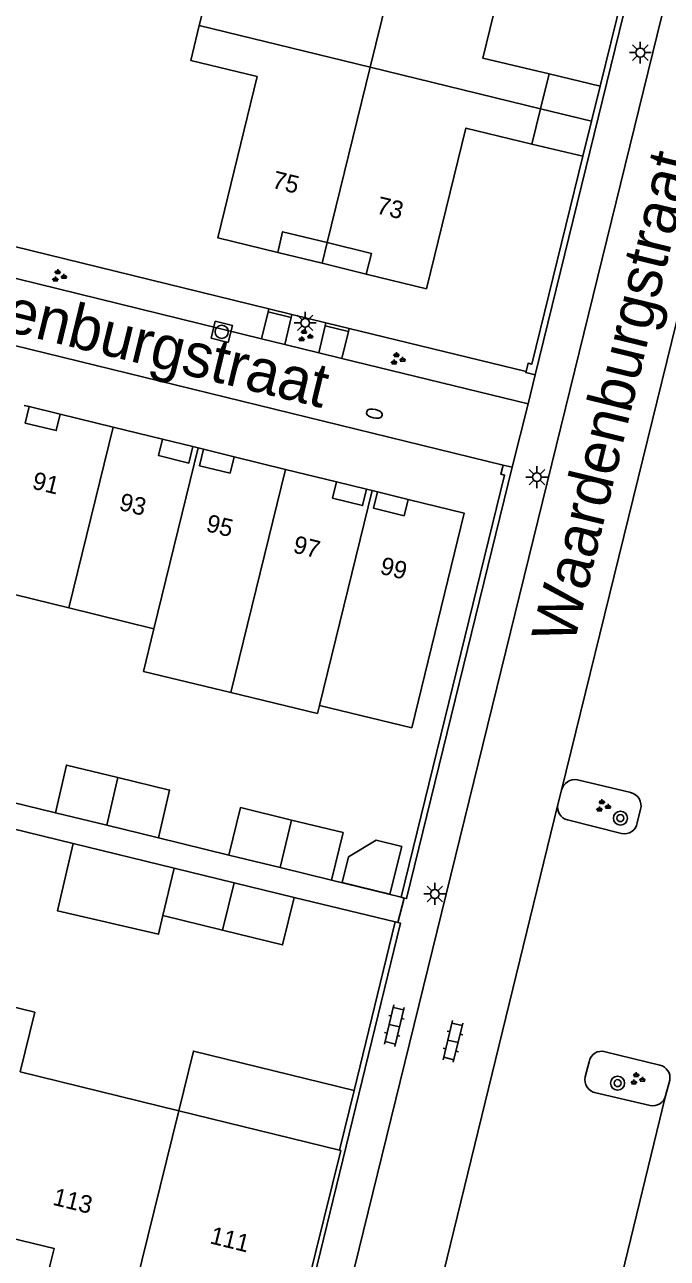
# Model space of a CAD drawing. Extents: x 125000 to 129004, y 397500 to 399008.
# Drawn here: x 127794.2 to 127830.8, y 398032.3 to 398102.6 of the extents above; entities that cross this region are included whole.
import ezdxf

# ---------------------------------------------------------------- set-up
doc = ezdxf.new("R2010")
doc.units = 0
for name, color, linetype in [('gg-afsc-erfafscheiding', 7, 'Continuous'), ('gg-afsc-hekwerk', 7, 'Continuous'), ('gg-afsc-muur', 7, 'Continuous'), ('gg-anno-huisnummerreeks BGT', 7, 'Continuous'), ('gg-anno-openbare ruimte label', 7, 'Continuous'), ('gg-bbg-bijgebouw', 7, 'Continuous'), ('gg-bbg-gedigitaliseerde bebouwing', 7, 'Continuous'), ('gg-bbg-gedigitaliseerde bijgebouw', 7, 'Continuous'), ('gg-bbg-hoofdgebouw', 7, 'Continuous'), ('gg-bbg-luifel en loopbrug', 7, 'Continuous'), ('gg-bbg-onder overbouw', 7, 'Continuous'), ('gg-bbg-pand overbouw', 7, 'Continuous'), ('gg-bbg-tussenscheiding', 7, 'Continuous'), ('gg-bbg-tussenscheiding niveau 01', 7, 'Continuous'), ('gg-knt-verharding', 7, 'Continuous'), ('gg-knt-verharding nz', 7, 'Continuous'), ('gt-grn-groengrens', 7, 'Continuous'), ('gt-grn-weggrens', 7, 'Continuous'), ('gt-symb-boom', 7, 'Continuous'), ('gt-symb-brandkraan', 7, 'Continuous'), ('gt-symb-groenvak', 7, 'Continuous'), ('gt-symb-klinker verharding', 7, 'Continuous'), ('gt-symb-lichtmast', 7, 'Continuous'), ('gt-symb-rioolschacht', 7, 'Continuous')]:
    doc.layers.add(name, color=color, linetype=linetype)

# ---------------------------------------------------------------- blocks, each defined once
blk = doc.blocks.new('gt0-BOOM')
at = {"layer": 'gt-symb-boom'}
for radius in [0.4, 0.2]:
    blk.add_circle((0, 0), radius, dxfattribs=at)
blk = doc.blocks.new('gt0-GRVAK')
at = {"layer": 'gt-symb-groenvak'}
for p, q in [((-0.11, 0.189), (-0.228, 0.24)), ((-0.182, 0.153), (0.088, 0.153)), ((-0.091, 0.211), (-0.156, 0.322)), ((-0.047, 0.214), (-0.047, 0.393)), ((-0.004, 0.211), (0.061, 0.322)), ((0.015, 0.189), (0.133, 0.24)), ((0.262, -0.052), (0.197, 0.059)), ((0.305, -0.049), (0.305, 0.13)), ((0.349, -0.052), (0.414, 0.059)), ((-0.245, -0.228), (-0.363, -0.177)), ((-0.318, -0.264), (-0.047, -0.264)), ((-0.226, -0.206), (-0.291, -0.095)), ((-0.183, -0.203), (-0.183, -0.024)), ((-0.139, -0.206), (-0.074, -0.095)), ((-0.12, -0.228), (-0.002, -0.177)), ((0.243, -0.074), (0.125, -0.023)), ((0.17, -0.11), (0.441, -0.11)), ((0.368, -0.074), (0.486, -0.023))]:
    blk.add_line(p, q, dxfattribs=at)
blk = doc.blocks.new('gt0-LMAST')
at = {"layer": 'gt-symb-lichtmast'}
for p, q in [((-0.182, 0.173), (-0.447, 0.438)), ((-0.005, 0.246), (-0.005, 0.621)), ((0.172, 0.173), (0.437, 0.438)), ((-0.255, -0.004), (-0.63, -0.004)), ((-0.182, -0.181), (-0.447, -0.446)), ((-0.005, -0.254), (-0.005, -0.629)), ((0.437, -0.446), (0.172, -0.181)), ((0.245, -0.004), (0.62, -0.004))]:
    blk.add_line(p, q, dxfattribs=at)
blk.add_circle((-0.005, -0.004), 0.25, dxfattribs=at)
blk = doc.blocks.new('gt0-BR')
at = {"layer": 'gt-symb-brandkraan'}
for centre, radius, start, end in [((-0.244, 0), 0.206, 107.56694, 252.43307), ((0.599, -2.664), 3, 106.89205, 107.56694), ((0, -0.691), 0.938, 73.10799, 106.89205), ((-0.599, -2.664), 3, 72.43309, 73.10799), ((0.244, 0), 0.206, 287.56695, 72.43309), ((0.599, 2.664), 3, 252.43307, 253.10797), ((0, 0.691), 0.938, 253.10797, 286.89206), ((-0.599, 2.664), 3, 286.89206, 287.56695)]:
    blk.add_arc(centre, radius, start, end, dxfattribs=at)
blk = doc.blocks.new('gt0-KL1')
at = {"layer": 'gt-symb-klinker verharding'}
for p, q in [((-1.15, 0.3), (1.15, 0.3)), ((-1, -0.3), (-1, 0.3)), ((-0.5, 0.3), (-0.5, 0.45)), ((0, -0.3), (0, 0.3)), ((0.5, 0.3), (0.5, 0.45)), ((1, -0.3), (1, 0.3)), ((-1.15, -0.3), (1.15, -0.3)), ((-0.5, -0.45), (-0.5, -0.3)), ((0.5, -0.45), (0.5, -0.3))]:
    blk.add_line(p, q, dxfattribs=at)
blk = doc.blocks.new('gt0-RS')
at = {"layer": 'gt-symb-rioolschacht'}
blk.add_lwpolyline([(-0.5, -0.5), (0.5, -0.5), (0.5, 0.5), (-0.5, 0.5)], close=True, dxfattribs=at)
blk.add_circle((0, 0), 0.375, dxfattribs=at)

msp = doc.modelspace()

# ---------------------------------------------------------------- linework, layer by layer
at = {"layer": 'gg-afsc-erfafscheiding'}
for p, q in [((127795.92, 398057.692), (127791.875, 398058.682)), ((127791.489, 398057.272), (127796.944, 398055.941)), ((127805.799, 398055.276), (127801.79, 398056.257)), ((127815.62, 398052.873), (127811.653, 398053.853)), ((127809.526, 398052.871), (127815.271, 398051.473))]:
    msp.add_line(p, q, dxfattribs=at)
at = {"layer": 'gg-afsc-hekwerk'}
for p, q in [((127808.081, 398086.414), (127784.638, 398092.14)), ((127809.396, 398086.093), (127808.081, 398086.414)), ((127811.336, 398085.619), (127809.396, 398086.093)), ((127812.659, 398085.296), (127811.336, 398085.619)), ((127822.73, 398082.836), (127812.659, 398085.296)), ((127815.785, 398052.833), (127815.436, 398051.433))]:
    msp.add_line(p, q, dxfattribs=at)
at = {"layer": 'gg-afsc-muur'}
for p, q in [((127823.242, 398082.653), (127830.282, 398111.332)), ((127829.2, 398108.269), (127826.948, 398099.094)), ((127821.422, 398077.508), (127821.947, 398077.38)), ((127815.785, 398052.833), (127815.62, 398052.873)), ((127815.271, 398051.473), (127812.933, 398041.872)), ((127815.436, 398051.433), (127815.271, 398051.473))]:
    msp.add_line(p, q, dxfattribs=at)
for points in [[(127825.968, 398095.102), (127823.06, 398083.254), (127822.846, 398083.307), (127822.73, 398082.836)], [(127823.242, 398082.653), (127822.717, 398082.782), (127822.73, 398082.836)], [(127815.62, 398052.873), (127821.508, 398076.932), (127821.294, 398076.984), (127821.422, 398077.508)], [(127821.947, 398077.38), (127815.931, 398052.797), (127815.785, 398052.833)], [(127815.436, 398051.433), (127815.582, 398051.397), (127808.652, 398022.934)]]:
    msp.add_lwpolyline(points, dxfattribs=at)
at = {"layer": 'gg-bbg-bijgebouw'}
for p, q in [((127798.853, 398056.975), (127795.92, 398057.692)), ((127801.79, 398056.257), (127798.853, 398056.975)), ((127805.799, 398055.276), (127808.718, 398054.566)), ((127802.036, 398051.839), (127802.694, 398054.538)), ((127802.694, 398054.538), (127806.106, 398053.706)), ((127808.718, 398054.566), (127811.653, 398053.853)), ((127806.106, 398053.706), (127809.526, 398052.871)), ((127805.447, 398051), (127802.036, 398051.839))]:
    msp.add_line(p, q, dxfattribs=at)
for points in [[(127795.92, 398057.692), (127796.552, 398060.412), (127799.486, 398059.698)], [(127799.486, 398059.698), (127802.423, 398058.983), (127801.79, 398056.257)], [(127809.379, 398057.278), (127806.458, 398057.988), (127805.799, 398055.276)], [(127811.653, 398053.853), (127812.313, 398056.564), (127809.379, 398057.278)], [(127809.526, 398052.871), (127808.865, 398050.16), (127805.447, 398051)]]:
    msp.add_lwpolyline(points, dxfattribs=at)
at = {"layer": 'gg-bbg-gedigitaliseerde bebouwing'}
for p, q in [((127805.908, 398064.55), (127810.85, 398063.356)), ((127810.85, 398063.356), (127810.96, 398063.81))]:
    msp.add_line(p, q, dxfattribs=at)
msp.add_lwpolyline([(127801.53, 398068.179), (127800.943, 398065.749), (127805.908, 398064.55)], dxfattribs=at)
at = {"layer": 'gg-bbg-gedigitaliseerde bijgebouw'}
msp.add_line((127814.978, 398053.053), (127815.65, 398055.771), dxfattribs=at)
for points in [[(127815.65, 398055.771), (127814.194, 398056.131), (127812.62, 398055.18)], [(127814.978, 398053.053), (127812.26, 398053.724), (127812.62, 398055.18)]]:
    msp.add_lwpolyline(points, dxfattribs=at)
at = {"layer": 'gg-bbg-hoofdgebouw'}
for p, q in [((127824.042, 398099.796), (127823.555, 398097.8)), ((127823.555, 398097.8), (127823.067, 398095.803)), ((127794.138, 398080.909), (127794.438, 398080.835)), ((127799.217, 398079.664), (127796.197, 398080.404)), ((127802.026, 398078.976), (127799.217, 398079.664)), ((127803.744, 398078.558), (127804.054, 398078.481)), ((127804.054, 398078.481), (127804.365, 398078.403)), ((127806.105, 398077.977), (127809.024, 398077.262)), ((127809.024, 398077.262), (127811.942, 398076.548)), ((127813.649, 398076.13), (127813.96, 398076.054)), ((127813.96, 398076.054), (127814.272, 398075.977)), ((127796.692, 398069.364), (127791.652, 398070.599)), ((127801.53, 398068.179), (127796.692, 398069.364)), ((127793.919, 398042.92), (127802.953, 398040.71)), ((127802.953, 398040.71), (127812.105, 398038.471)), ((127812.181, 398038.452), (127809.684, 398028.323)), ((127812.105, 398038.471), (127812.181, 398038.452))]:
    msp.add_line(p, q, dxfattribs=at)
for points in [[(127814.075, 398111.933), (127810.618, 398112.812), (127808.392, 398103.627), (127804.603, 398104.541), (127804.117, 398102.553)], [(127819.1, 398110.712), (127822.514, 398109.884), (127820.266, 398100.704), (127824.042, 398099.796)], [(127804.117, 398102.553), (127803.631, 398100.562), (127807.413, 398099.645), (127805.167, 398090.463), (127808.585, 398089.623)], [(127823.067, 398095.803), (127819.303, 398096.712), (127817.054, 398087.555), (127813.634, 398088.383)], [(127816.008, 398075.552), (127819.2, 398074.77), (127816.217, 398062.532), (127810.96, 398063.81)]]:
    msp.add_lwpolyline(points, dxfattribs=at)
at = {"layer": 'gg-bbg-luifel en loopbrug'}
for p, q in [((127824.042, 398099.796), (127826.948, 398099.094)), ((127826.948, 398099.094), (127826.458, 398097.099)), ((127823.555, 398097.8), (127826.458, 398097.099)), ((127826.458, 398097.099), (127825.968, 398095.102)), ((127823.067, 398095.803), (127825.968, 398095.102)), ((127796.944, 398055.941), (127802.694, 398054.538)), ((127812.933, 398041.872), (127812.105, 398038.471))]:
    msp.add_line(p, q, dxfattribs=at)
for points in [[(127802.036, 398051.839), (127801.787, 398050.768), (127796.052, 398052.1), (127796.944, 398055.941)], [(127793.919, 398042.92), (127794.751, 398046.32), (127787.951, 398047.983), (127787.12, 398044.584)], [(127802.953, 398040.71), (127803.785, 398044.11), (127812.933, 398041.872)]]:
    msp.add_lwpolyline(points, dxfattribs=at)
at = {"layer": 'gg-bbg-onder overbouw'}
for points in [[(127811.399, 398090.184), (127808.86, 398090.804), (127808.585, 398089.623)], [(127813.634, 398088.383), (127813.923, 398089.568), (127811.399, 398090.184)], [(127796.197, 398080.404), (127795.969, 398079.472), (127794.209, 398079.903), (127794.438, 398080.835)], [(127803.744, 398078.558), (127803.515, 398077.623), (127801.798, 398078.044), (127802.026, 398078.976)], [(127806.105, 398077.977), (127805.876, 398077.045), (127804.137, 398077.471), (127804.365, 398078.403)], [(127813.649, 398076.13), (127813.421, 398075.197), (127811.714, 398075.615), (127811.942, 398076.548)], [(127816.008, 398075.552), (127815.78, 398074.619), (127814.044, 398075.045), (127814.272, 398075.977)], [(127800.166, 398030.187), (127800.276, 398030.634), (127795.596, 398031.787), (127795.859, 398032.855), (127792.787, 398033.606), (127792.414, 398032.082)]]:
    msp.add_lwpolyline(points, dxfattribs=at)
at = {"layer": 'gg-bbg-pand overbouw'}
for p, q in [((127808.585, 398089.623), (127811.109, 398089.003)), ((127811.109, 398089.003), (127813.634, 398088.383)), ((127794.438, 398080.835), (127796.197, 398080.404)), ((127802.026, 398078.976), (127803.744, 398078.558)), ((127804.365, 398078.403), (127806.105, 398077.977)), ((127811.942, 398076.548), (127813.649, 398076.13)), ((127814.272, 398075.977), (127816.008, 398075.552))]:
    msp.add_line(p, q, dxfattribs=at)
at = {"layer": 'gg-bbg-tussenscheiding'}
for p, q in [((127816.299, 398110.147), (127813.851, 398100.173)), ((127813.851, 398100.173), (127804.117, 398102.553)), ((127813.851, 398100.173), (127811.399, 398090.184)), ((127823.555, 398097.8), (127813.851, 398100.173)), ((127799.217, 398079.664), (127796.692, 398069.364)), ((127804.054, 398078.481), (127801.53, 398068.179)), ((127809.024, 398077.262), (127805.908, 398064.55)), ((127813.96, 398076.054), (127810.96, 398063.81)), ((127799.486, 398059.698), (127798.853, 398056.975)), ((127808.718, 398054.566), (127809.379, 398057.278)), ((127806.106, 398053.706), (127805.447, 398051)), ((127802.953, 398040.71), (127800.352, 398030.141))]:
    msp.add_line(p, q, dxfattribs=at)
at = {"layer": 'gg-bbg-tussenscheiding niveau 01'}
msp.add_line((127811.399, 398090.184), (127811.109, 398089.003), dxfattribs=at)
at = {"layer": 'gg-knt-verharding'}
for p, q in [((127810.673, 398022.434), (127833.652, 398116.088)), ((127768.226, 398090.512), (127821.422, 398077.508)), ((127807.655, 398084.702), (127784.216, 398090.454)), ((127808.037, 398086.234), (127807.655, 398084.702)), ((127809.351, 398085.908), (127808.037, 398086.234)), ((127808.988, 398084.383), (127809.351, 398085.908)), ((127811.292, 398085.44), (127810.92, 398083.911)), ((127812.617, 398085.123), (127811.292, 398085.44)), ((127808.988, 398084.383), (127807.655, 398084.702)), ((127812.237, 398083.586), (127812.617, 398085.123)), ((127810.92, 398083.911), (127808.988, 398084.383)), ((127810.92, 398083.911), (127812.237, 398083.586)), ((127822.845, 398081.004), (127812.237, 398083.586)), ((127823.242, 398082.653), (127822.845, 398081.004)), ((127828.691, 398058.844), (127825.664, 398059.564)), ((127824.751, 398058.985), (127824.539, 398058.167)), ((127829.067, 398057.113), (127829.253, 398057.903)), ((127825.089, 398057.284), (127828.171, 398056.509)), ((127830.348, 398043.309), (127827.241, 398044.072)), ((127826.322, 398043.5), (127826.099, 398042.644)), ((127830.683, 398041.556), (127830.917, 398042.443)), ((127826.7, 398041.731), (127829.794, 398041.001))]:
    msp.add_line(p, q, dxfattribs=at)
for centre, radius, start, end in [((127825.52, 398058.782), 0.796, 79.58244, 165.1811), ((127828.532, 398058.111), 0.75, 343.90599, 77.78844), ((127825.287, 398058.02), 0.762, 168.88588, 254.94975), ((127828.342, 398057.222), 0.733, 256.49096, 351.47742), ((127827.036, 398043.377), 0.725, 73.57781, 170.21975), ((127830.186, 398042.582), 0.745, 349.21254, 77.4008), ((127826.839, 398042.477), 0.758, 167.25313, 259.45825), ((127829.939, 398041.758), 0.771, 259.15298, 344.79984)]:
    msp.add_arc(centre, radius, start, end, dxfattribs=at)
at = {"layer": 'gg-knt-verharding nz'}
for p, q in [((127833.342, 398094.007), (127824.751, 398058.985)), ((127824.539, 398058.167), (127817.743, 398030.312)), ((127827.389, 398028.026), (127830.683, 398041.556))]:
    msp.add_line(p, q, dxfattribs=at)
at = {"layer": 'gt-grn-groengrens'}
for p, q in [((127808.037, 398086.234), (127808.081, 398086.414)), ((127809.351, 398085.908), (127809.396, 398086.093)), ((127811.292, 398085.44), (127811.336, 398085.619)), ((127812.617, 398085.123), (127812.659, 398085.296))]:
    msp.add_line(p, q, dxfattribs=at)
at = {"layer": 'gt-grn-weggrens'}
msp.add_line((127821.947, 398077.38), (127822.845, 398081.004), dxfattribs=at)

# ---------------------------------------------------------------- block references
at = {"layer": 'gt-symb-boom'}
for p in [(127828.106, 398057.385), (127827.947, 398042.282)]:
    msp.add_blockref('gt0-BOOM', p, dxfattribs=at)
at = {"layer": 'gt-symb-brandkraan', "rotation": 166.9366626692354}
msp.add_blockref('gt0-BR', (127814.092, 398080.437), dxfattribs=at)
at = {"layer": 'gt-symb-groenvak'}
for p in [(127796.105, 398088.269), (127810.135, 398084.863), (127815.398, 398083.543), (127827.096, 398058.065), (127829.054, 398042.514)]:
    msp.add_blockref('gt0-GRVAK', p, dxfattribs=at)
at = {"layer": 'gt-symb-klinker verharding', "rotation": 76.40843956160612}
for p in [(127815.231, 398045.555), (127818.567, 398044.662)]:
    msp.add_blockref('gt0-KL1', p, dxfattribs=at)
at = {"layer": 'gt-symb-lichtmast'}
for p in [(127829.246, 398101.013), (127810.157, 398085.617), (127823.356, 398076.821), (127817.542, 398053.068)]:
    msp.add_blockref('gt0-LMAST', p, dxfattribs=at)
at = {"layer": 'gt-symb-rioolschacht', "rotation": -13.827795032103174}
msp.add_blockref('gt0-RS', (127805.397, 398085.096), dxfattribs=at)

# ---------------------------------------------------------------- texts
at = {"layer": 'gg-anno-huisnummerreeks BGT'}
for s, rotation, p in [('75', 346.2, (127808.215, 398093.317)), ('73', 346.4, (127814.157, 398091.858)), ('91', 346.2, (127794.547, 398076.175)), ('93', 346.2, (127799.5, 398074.961)), ('95', 346.2, (127804.454, 398073.748)), ('97', 346.2, (127809.408, 398072.535)), ('99', 346.2, (127814.361, 398071.322)), ('113', 346.2, (127795.717, 398035.36)), ('111', 346.2, (127804.668, 398033.162))]:
    msp.add_text(s, height=1, rotation=rotation, dxfattribs=at).set_placement(p)
at = {"layer": 'gg-anno-openbare ruimte label'}
for rotation, p in [(76.3, (127825.451, 398067.217)), (346.3, (127783.314, 398087.534))]:
    msp.add_text('Waardenburgstraat', height=2.5, rotation=rotation, dxfattribs=at).set_placement(p)

doc.saveas('drawing.dxf')
